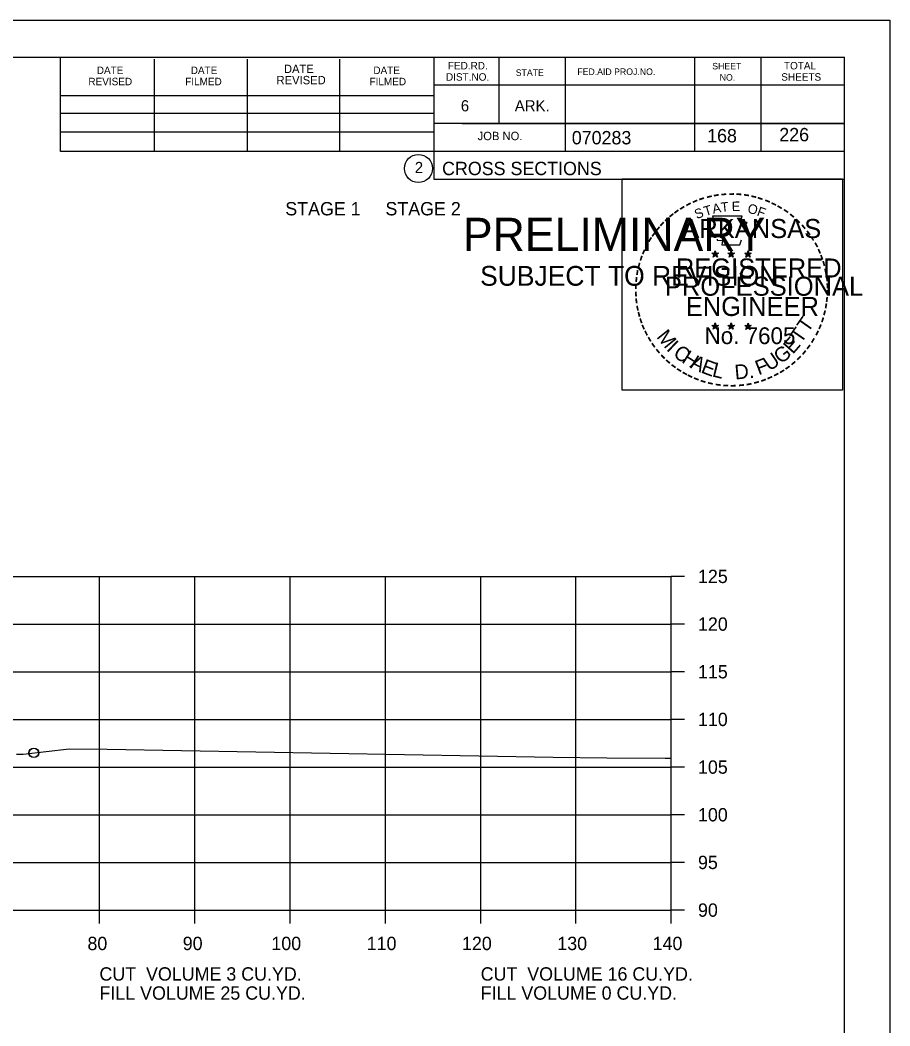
# Model space of a CAD drawing. Extents: x 1175611 to 1176402, y -433344 to -416213.
# Drawn here: x 1175852.6 to 1175943.9, y -428755.6 to -428650.1 of the extents above; entities that cross this region are included whole.
import ezdxf

# ---------------------------------------------------------------- set-up
doc = ezdxf.new("R2010")
doc.units = 0
for name, color, linetype in [('Default', 7, 'Continuous'), ('R_Axis', 7, 'Continuous'), ('R_Axis Annot', 7, 'Continuous'), ('R_Border', 7, 'Continuous'), ('R_Border Notes', 7, 'Continuous'), ('R_Border PE', 7, 'Continuous'), ('R_Border Prem', 7, 'Continuous'), ('R_Exist Surface', 7, 'Continuous'), ('R_Grid', 7, 'Continuous'), ('R_No Plot', 7, 'Continuous')]:
    doc.layers.add(name, color=color, linetype=linetype)

msp = doc.modelspace()

# ---------------------------------------------------------------- linework, layer by layer
at = {"layer": 'R_Axis'}
for p, q in [((1175920.97, -428743.45), (1175920.97, -428708.45)), ((1175922.37, -428708.45), (1175920.97, -428708.45)), ((1175922.37, -428713.45), (1175920.97, -428713.45)), ((1175922.37, -428718.45), (1175920.97, -428718.45)), ((1175922.37, -428723.45), (1175920.97, -428723.45)), ((1175922.37, -428728.45), (1175920.97, -428728.45)), ((1175922.37, -428733.45), (1175920.97, -428733.45)), ((1175922.37, -428738.45), (1175920.97, -428738.45)), ((1175640.97, -428743.45), (1175920.97, -428743.45)), ((1175860.97, -428744.85), (1175860.97, -428743.45)), ((1175870.97, -428744.85), (1175870.97, -428743.45)), ((1175880.97, -428744.85), (1175880.97, -428743.45)), ((1175890.97, -428744.85), (1175890.97, -428743.45)), ((1175900.97, -428744.85), (1175900.97, -428743.45)), ((1175910.97, -428744.85), (1175910.97, -428743.45)), ((1175920.97, -428744.85), (1175920.97, -428743.45)), ((1175922.37, -428743.45), (1175920.97, -428743.45))]:
    msp.add_line(p, q, dxfattribs=at)
at = {"layer": 'R_Border'}
for p, q in [((1175622.97, -428653.99), (1175939.15, -428653.99)), ((1175856.89, -428663.87), (1175856.89, -428653.99)), ((1175866.75, -428663.87), (1175866.75, -428654.19)), ((1175876.51, -428663.87), (1175876.51, -428654.19)), ((1175886.19, -428663.87), (1175886.19, -428654.19)), ((1175896.05, -428653.99), (1175896.05, -428666.79)), ((1175902.89, -428653.99), (1175902.89, -428660.93)), ((1175909.83, -428653.99), (1175909.83, -428663.87)), ((1175923.41, -428653.99), (1175923.41, -428663.87)), ((1175930.35, -428653.99), (1175930.35, -428663.87)), ((1175939.15, -428859.45), (1175939.15, -428653.99)), ((1175939.15, -428656.93), (1175896.05, -428656.93)), ((1175939.15, -428656.91), (1175939.15, -428656.91)), ((1175856.89, -428658.01), (1175896.05, -428658.01)), ((1175856.89, -428659.87), (1175896.05, -428659.87)), ((1175856.89, -428663.87), (1175856.89, -428661.81)), ((1175856.89, -428661.81), (1175896.05, -428661.81)), ((1175939.15, -428660.93), (1175896.05, -428660.93)), ((1175899.01, -428660.93), (1175939.15, -428660.93)), ((1175939.15, -428663.87), (1175856.89, -428663.87)), ((1175896.05, -428666.79), (1175939.15, -428666.79))]:
    msp.add_line(p, q, dxfattribs=at)
msp.add_circle((1175894.44, -428665.66), 1.47, dxfattribs=at)
at = {"layer": 'R_Border PE'}
for p, q in [((1175925.23, -428674.55), (1175925.58, -428674.66)), ((1175925.23, -428674.55), (1175925.49, -428674.59)), ((1175925.23, -428674.55), (1175925.47, -428674.67)), ((1175925.58, -428674.29), (1175925.54, -428674.54)), ((1175925.58, -428674.66), (1175925.58, -428674.29)), ((1175925.58, -428674.29), (1175925.63, -428674.54)), ((1175925.93, -428674.55), (1175925.58, -428674.66)), ((1175925.93, -428674.55), (1175925.64, -428674.59)), ((1175925.93, -428674.55), (1175925.73, -428674.65)), ((1175926.9, -428674.55), (1175927.25, -428674.66)), ((1175926.9, -428674.55), (1175927.16, -428674.59)), ((1175926.9, -428674.55), (1175927.14, -428674.67)), ((1175927.25, -428674.29), (1175927.21, -428674.54)), ((1175927.25, -428674.66), (1175927.25, -428674.29)), ((1175927.25, -428674.29), (1175927.3, -428674.54)), ((1175927.6, -428674.55), (1175927.25, -428674.66)), ((1175927.6, -428674.55), (1175927.31, -428674.59)), ((1175927.6, -428674.55), (1175927.4, -428674.65)), ((1175928.67, -428674.56), (1175929.02, -428674.67)), ((1175928.67, -428674.56), (1175928.92, -428674.6)), ((1175928.67, -428674.56), (1175928.91, -428674.68)), ((1175929.02, -428674.3), (1175928.98, -428674.56)), ((1175929.02, -428674.67), (1175929.02, -428674.3)), ((1175929.02, -428674.3), (1175929.07, -428674.55)), ((1175929.36, -428674.56), (1175929.02, -428674.67)), ((1175929.36, -428674.56), (1175929.08, -428674.61)), ((1175929.36, -428674.56), (1175929.16, -428674.66)), ((1175925.37, -428674.95), (1175925.58, -428674.66)), ((1175925.37, -428674.95), (1175925.49, -428674.71)), ((1175925.37, -428674.95), (1175925.58, -428674.74)), ((1175925.8, -428674.95), (1175925.58, -428674.66)), ((1175925.8, -428674.95), (1175925.58, -428674.74)), ((1175925.8, -428674.95), (1175925.66, -428674.66)), ((1175927.04, -428674.95), (1175927.25, -428674.66)), ((1175927.04, -428674.95), (1175927.16, -428674.71)), ((1175927.04, -428674.95), (1175927.25, -428674.74)), ((1175927.47, -428674.95), (1175927.25, -428674.66)), ((1175927.47, -428674.95), (1175927.25, -428674.74)), ((1175927.47, -428674.95), (1175927.33, -428674.66)), ((1175928.8, -428674.97), (1175929.02, -428674.67)), ((1175928.8, -428674.97), (1175928.93, -428674.72)), ((1175928.8, -428674.97), (1175929.02, -428674.75)), ((1175929.23, -428674.97), (1175929.02, -428674.67)), ((1175929.23, -428674.97), (1175929.02, -428674.75)), ((1175929.23, -428674.97), (1175929.09, -428674.67)), ((1175925.58, -428681.86), (1175925.54, -428682.12)), ((1175925.58, -428682.23), (1175925.58, -428681.86)), ((1175925.58, -428681.86), (1175925.63, -428682.11)), ((1175927.25, -428681.86), (1175927.21, -428682.12)), ((1175927.25, -428682.23), (1175927.25, -428681.86)), ((1175927.25, -428681.86), (1175927.3, -428682.11)), ((1175929.02, -428681.87), (1175928.97, -428682.13)), ((1175929.02, -428682.24), (1175929.02, -428681.87)), ((1175929.02, -428681.87), (1175929.06, -428682.12)), ((1175925.23, -428682.12), (1175925.58, -428682.23)), ((1175925.23, -428682.12), (1175925.48, -428682.16)), ((1175925.23, -428682.12), (1175925.47, -428682.24)), ((1175925.36, -428682.53), (1175925.58, -428682.23)), ((1175925.36, -428682.53), (1175925.49, -428682.28)), ((1175925.36, -428682.53), (1175925.58, -428682.31)), ((1175925.93, -428682.12), (1175925.58, -428682.23)), ((1175925.79, -428682.53), (1175925.58, -428682.23)), ((1175925.79, -428682.53), (1175925.58, -428682.31)), ((1175925.93, -428682.12), (1175925.64, -428682.17)), ((1175925.79, -428682.53), (1175925.66, -428682.24)), ((1175925.93, -428682.12), (1175925.72, -428682.22)), ((1175926.9, -428682.12), (1175927.25, -428682.23)), ((1175926.9, -428682.12), (1175927.15, -428682.16)), ((1175926.9, -428682.12), (1175927.14, -428682.24)), ((1175927.03, -428682.53), (1175927.25, -428682.23)), ((1175927.03, -428682.53), (1175927.16, -428682.28)), ((1175927.03, -428682.53), (1175927.25, -428682.31)), ((1175927.6, -428682.12), (1175927.25, -428682.23)), ((1175927.46, -428682.53), (1175927.25, -428682.23)), ((1175927.46, -428682.53), (1175927.25, -428682.31)), ((1175927.6, -428682.12), (1175927.31, -428682.17)), ((1175927.46, -428682.53), (1175927.32, -428682.24)), ((1175927.6, -428682.12), (1175927.39, -428682.22)), ((1175928.67, -428682.13), (1175929.02, -428682.24)), ((1175928.67, -428682.13), (1175928.92, -428682.17)), ((1175928.67, -428682.13), (1175928.9, -428682.25)), ((1175928.8, -428682.54), (1175929.02, -428682.24)), ((1175928.8, -428682.54), (1175928.93, -428682.29)), ((1175928.8, -428682.54), (1175929.01, -428682.32)), ((1175929.23, -428682.54), (1175929.01, -428682.32)), ((1175929.36, -428682.13), (1175929.02, -428682.24)), ((1175929.23, -428682.54), (1175929.02, -428682.24)), ((1175929.36, -428682.13), (1175929.08, -428682.18)), ((1175929.23, -428682.54), (1175929.09, -428682.25)), ((1175929.36, -428682.13), (1175929.16, -428682.23))]:
    msp.add_line(p, q, dxfattribs=at)
for points in [[(1175925.28, -428670.67), (1175925.54, -428671.49)], [(1175928.79, -428671.59), (1175928.93, -428671.31), (1175928.24, -428671.33), (1175928.39, -428670.67), (1175925.28, -428670.67)], [(1175925.77, -428673.09), (1175925.77, -428673.18), (1175926.33, -428673.2), (1175926.28, -428673.67), (1175928.15, -428673.67), (1175928.35, -428673.13)], [(1175925.58, -428674.29), (1175925.8, -428674.95), (1175925.23, -428674.55), (1175925.93, -428674.55), (1175925.37, -428674.95), (1175925.58, -428674.29)], [(1175927.25, -428674.29), (1175927.47, -428674.95), (1175926.9, -428674.55), (1175927.6, -428674.55), (1175927.04, -428674.95), (1175927.25, -428674.29)], [(1175929.02, -428674.3), (1175929.23, -428674.97), (1175928.67, -428674.56), (1175929.36, -428674.56), (1175928.8, -428674.97), (1175929.02, -428674.3)], [(1175925.58, -428681.86), (1175925.79, -428682.53), (1175925.23, -428682.12), (1175925.93, -428682.12), (1175925.36, -428682.53), (1175925.58, -428681.86)], [(1175927.25, -428681.86), (1175927.46, -428682.53), (1175926.9, -428682.12), (1175927.6, -428682.12), (1175927.03, -428682.53), (1175927.25, -428681.86)], [(1175929.02, -428681.87), (1175929.23, -428682.54), (1175928.67, -428682.13), (1175929.36, -428682.13), (1175928.8, -428682.54), (1175929.02, -428681.87)]]:
    msp.add_lwpolyline(points, dxfattribs=at)
for centre, radius in [((1175925.58, -428674.66), 0.172), ((1175925.58, -428674.66), 0.145), ((1175925.58, -428674.66), 0.116), ((1175925.58, -428674.66), 0.0991), ((1175927.25, -428674.66), 0.172), ((1175927.25, -428674.66), 0.145), ((1175927.25, -428674.66), 0.116), ((1175927.25, -428674.66), 0.0991), ((1175929.02, -428674.67), 0.172), ((1175929.02, -428674.67), 0.145), ((1175929.02, -428674.67), 0.116), ((1175925.58, -428674.66), 0.0747), ((1175925.58, -428674.66), 0.0495), ((1175925.58, -428674.66), 0.0296), ((1175927.25, -428674.66), 0.0747), ((1175927.25, -428674.66), 0.0495), ((1175927.25, -428674.66), 0.0296), ((1175929.02, -428674.67), 0.0991), ((1175929.02, -428674.67), 0.0747), ((1175929.02, -428674.67), 0.0495), ((1175929.02, -428674.67), 0.0296), ((1175925.58, -428682.23), 0.172), ((1175925.58, -428682.23), 0.145), ((1175925.58, -428682.23), 0.116), ((1175925.58, -428682.23), 0.0991), ((1175925.58, -428682.23), 0.0747), ((1175925.58, -428682.23), 0.0495), ((1175925.58, -428682.23), 0.0296), ((1175927.25, -428682.23), 0.172), ((1175927.25, -428682.23), 0.145), ((1175927.25, -428682.23), 0.116), ((1175927.25, -428682.23), 0.0991), ((1175927.25, -428682.23), 0.0747), ((1175927.25, -428682.23), 0.0495), ((1175927.25, -428682.23), 0.0296), ((1175929.01, -428682.24), 0.172), ((1175929.01, -428682.24), 0.145), ((1175929.01, -428682.24), 0.116), ((1175929.01, -428682.24), 0.0991), ((1175929.01, -428682.24), 0.0747), ((1175929.01, -428682.24), 0.0495), ((1175929.01, -428682.24), 0.0296)]:
    msp.add_circle(centre, radius, dxfattribs=at)
at = {"layer": 'R_Exist Surface'}
msp.add_lwpolyline([(1175852.28, -428727.08), (1175852.97, -428727.09), (1175857.79, -428726.54), (1175861.78, -428726.58), (1175908.58, -428727.42), (1175914.22, -428727.47), (1175920.34, -428727.53), (1175920.97, -428727.52)], dxfattribs=at)
at = {"layer": 'R_Grid'}
for p, q in [((1175640.97, -428708.45), (1175920.97, -428708.45)), ((1175860.97, -428743.45), (1175860.97, -428708.45)), ((1175870.97, -428743.45), (1175870.97, -428708.45)), ((1175880.97, -428743.45), (1175880.97, -428708.45)), ((1175890.97, -428743.45), (1175890.97, -428708.45)), ((1175900.97, -428743.45), (1175900.97, -428708.45)), ((1175910.97, -428743.45), (1175910.97, -428708.45)), ((1175920.97, -428743.45), (1175920.97, -428708.45)), ((1175640.97, -428713.45), (1175920.97, -428713.45)), ((1175640.97, -428718.45), (1175920.97, -428718.45)), ((1175640.97, -428723.45), (1175920.97, -428723.45)), ((1175640.97, -428728.45), (1175920.97, -428728.45)), ((1175640.97, -428733.45), (1175920.97, -428733.45)), ((1175640.97, -428738.45), (1175920.97, -428738.45)), ((1175640.97, -428743.45), (1175920.97, -428743.45))]:
    msp.add_line(p, q, dxfattribs=at)
at = {"layer": 'R_No Plot'}
msp.add_line((1175610.57, -428650.1), (1175943.91, -428650.1), dxfattribs=at)
for points in [[(1175610.57, -428650.1), (1175943.91, -428650.1), (1175943.91, -428863.44), (1175610.57, -428863.44)], [(1175915.82, -428666.76), (1175938.92, -428666.76), (1175938.92, -428688.91), (1175915.82, -428688.91)]]:
    msp.add_lwpolyline(points, close=True, dxfattribs=at)
for centre in [(1175854.07, -428726.96), (1175854.1, -428726.96)]:
    msp.add_circle(centre, 0.5, dxfattribs=at)

# ---------------------------------------------------------------- texts
at = {"layer": 'Default'}
for s, p in [('STAGE 1     STAGE 2', (1175880.47, -428670.58)), ('CUT  VOLUME 3 CU.YD.', (1175860.97, -428750.85)), ('CUT  VOLUME 16 CU.YD.', (1175900.97, -428750.85)), ('FILL VOLUME 25 CU.YD.', (1175860.97, -428752.85)), ('FILL VOLUME 0 CU.YD.', (1175900.97, -428752.85))]:
    msp.add_text(s, height=1.4, dxfattribs=at).set_placement(p)
at = {"layer": 'R_Axis Annot'}
for s, p in [('125', (1175923.77, -428709.15)), ('120', (1175923.77, -428714.15)), ('115', (1175923.77, -428719.15)), ('110', (1175923.77, -428724.15)), ('105', (1175923.77, -428729.15)), ('100', (1175923.77, -428734.15)), ('95', (1175923.77, -428739.15)), ('90', (1175923.77, -428744.15)), ('80', (1175859.71, -428747.65)), ('90', (1175869.71, -428747.65)), ('100', (1175879.01, -428747.65)), ('110', (1175889.01, -428747.65)), ('120', (1175899.01, -428747.65)), ('130', (1175909.01, -428747.65)), ('140', (1175919.01, -428747.65))]:
    msp.add_text(s, height=1.4, dxfattribs=at).set_placement(p)
at = {"layer": 'R_Border'}
for s, height, p in [('FED.RD.', 0.782, (1175897.53, -428655.27)), ('TOTAL', 0.782, (1175932.79, -428655.27)), ('DATE', 0.782, (1175860.69, -428655.75)), ('DATE', 0.782, (1175870.55, -428655.75)), ('DATE', 0.879, (1175880.33, -428655.65)), ('DATE', 0.782, (1175889.71, -428655.75)), ('STATE', 0.684, (1175904.65, -428655.95)), ('FED.AID PROJ.NO.', 0.684, (1175911.11, -428655.85)), ('SHEET', 0.684, (1175925.27, -428655.27)), ('REVISED', 0.782, (1175859.81, -428656.93)), ('FILMED', 0.782, (1175869.97, -428656.93)), ('REVISED', 0.879, (1175879.55, -428656.83)), ('FILMED', 0.782, (1175889.31, -428656.93)), ('DIST.NO.', 0.782, (1175897.33, -428656.45)), ('NO.', 0.684, (1175926.05, -428656.45)), ('SHEETS', 0.782, (1175932.51, -428656.45)), ('6', 1.17, (1175898.89, -428659.67)), ('ARK.', 1.172, (1175904.55, -428659.67)), ('JOB NO.', 0.879, (1175900.65, -428662.69)), ('070283', 1.4, (1175910.53, -428663.13)), ('2', 1.17, (1175894.06, -428666.14)), ('CROSS SECTIONS', 1.4, (1175896.92, -428666.36))]:
    msp.add_text(s, height=height, rotation=360, dxfattribs=at).set_placement(p)
at = {"layer": 'R_Border Notes'}
for s, p in [('168', (1175924.73, -428662.92)), ('226', (1175932.3, -428662.81))]:
    msp.add_text(s, height=1.4, dxfattribs=at).set_placement(p)
at = {"layer": 'R_Border PE'}
for s, height, rotation, p in [('-', 1.6, 28.7918, (1175922.76, -428670.13)), ('-', 1.6, 24.3072, (1175923.39, -428669.81)), ('-', 1.6, 19.1761, (1175924.02, -428669.54)), ('-', 1.6, 13.6301, (1175924.77, -428669.3)), ('-', 1.6, 10.2193, (1175925.45, -428669.14)), ('T', 1, 6.0228, (1175926.22, -428670.24)), ('-', 1.6, 5.8968, (1175926.18, -428669.03)), ('-', 1.6, 0.1862, (1175926.95, -428668.96)), ('E', 1, 0.8323, (1175927.32, -428670.13)), ('-', 1.6, 357.743, (1175927.67, -428668.97)), ('-', 1.6, 352.1617, (1175928.42, -428669.02)), ('-', 1.6, 347.2049, (1175929.14, -428669.14)), ('-', 1.6, 342.3362, (1175929.77, -428669.29)), ('-', 1.6, 337.8551, (1175930.51, -428669.52)), ('-', 1.6, 334.1211, (1175931.14, -428669.79)), ('-', 1.6, 38.9507, (1175921.1, -428671.27)), ('-', 1.6, 36.2317, (1175921.58, -428670.89)), ('-', 1.6, 34.0636, (1175922.16, -428670.5)), ('S', 1, 21.594, (1175923.63, -428670.99)), ('T', 1, 16.4036, (1175924.54, -428670.66)), ('A', 1, 11.2132, (1175925.37, -428670.41)), ('O', 1, 350.4515, (1175928.93, -428670.34)), ('F', 1, 340.0707, (1175929.88, -428670.57)), ('-', 1.6, 329.6409, (1175931.72, -428670.07)), ('-', 1.6, 325.8627, (1175932.36, -428670.43)), ('-', 1.6, 48.423, (1175920.22, -428672.16)), ('-', 1.6, 42.9622, (1175920.67, -428671.69)), ('ARKANSAS', 2, 360, (1175922.13, -428672.96)), ('-', 1.6, 320.5297, (1175932.97, -428670.86)), ('-', 1.6, 315.5786, (1175933.57, -428671.35)), ('-', 1.6, 54.2325, (1175919.41, -428673.22)), ('-', 1.6, 50.6142, (1175919.82, -428672.65)), ('-', 1.6, 309.8797, (1175934.14, -428671.9)), ('-', 1.6, 306.6522, (1175934.66, -428672.5)), ('-', 1.6, 62.8713, (1175918.77, -428674.36)), ('-', 1.6, 58.0706, (1175919.08, -428673.74)), ('-', 1.4, 303.6753, (1175935.15, -428673.07)), ('-', 1.6, 299.6684, (1175935.47, -428673.67)), ('-', 1.6, 67.7743, (1175918.51, -428674.97)), ('-', 1.6, 294.6628, (1175935.79, -428674.28)), ('-', 1.6, 75.461, (1175918.09, -428676.31)), ('-', 1.6, 72.3945, (1175918.29, -428675.6)), ('REGISTERED', 2, 360, (1175921.45, -428677.1)), ('DWB', 0.01, 360, (1175925.57, -428674.66)), ('DWB', 0.01, 360, (1175927.24, -428674.66)), ('DWB', 0.01, 360, (1175929, -428674.67)), ('-', 1.6, 290.5728, (1175936.05, -428674.86)), ('-', 1.6, 285.1233, (1175936.28, -428675.44)), ('-', 1.6, 81.2013, (1175917.96, -428677.03)), ('-', 1.6, 280.5493, (1175936.48, -428676.18)), ('-', 1.6, 85.1863, (1175917.89, -428677.72)), ('PROFESSIONAL', 2, 360, (1175920.3, -428679.01)), ('-', 1.6, 276.5962, (1175936.65, -428676.95)), ('-', 1.6, 274.3301, (1175936.71, -428677.67)), ('-', 1.6, 94.1959, (1175917.9, -428679.14)), ('-', 1.6, 89.0622, (1175917.86, -428678.42)), ('-', 1.6, 269.9407, (1175936.74, -428678.31)), ('-', 1.6, 98.9479, (1175917.97, -428679.81)), ('ENGINEER', 2, 360, (1175922.49, -428681.13)), ('-', 1.6, 260.9953, (1175936.65, -428679.63)), ('-', 1.6, 263.5172, (1175936.72, -428678.97)), ('-', 1.6, 101.7149, (1175918.1, -428680.54)), ('-', 1.6, 105.4578, (1175918.27, -428681.14)), ('-', 1.6, 255.7626, (1175936.54, -428680.3)), ('-', 1.6, 109.0874, (1175918.48, -428681.77)), ('T', 1.54, 55.055, (1175935.3, -428682.97)), ('-', 1.6, 252.8681, (1175936.36, -428681.02)), ('-', 1.6, 114.0643, (1175918.73, -428682.37)), ('-', 1.6, 115.7289, (1175919.04, -428682.98)), ('M', 1.54, 308.9175, (1175919.35, -428683.34)), ('No. 7605', 1.757, 360, (1175924.46, -428684.08)), ('DWB', 0.01, 360, (1175925.56, -428682.23)), ('DWB', 0.01, 360, (1175927.23, -428682.24)), ('DWB', 0.01, 360, (1175929, -428682.24)), ('T', 1.54, 55.055, (1175934.57, -428684.09)), ('-', 1.6, 244.6197, (1175935.87, -428682.33)), ('-', 1.6, 247.8887, (1175936.14, -428681.7)), ('-', 1.6, 120.4471, (1175919.4, -428683.57)), ('-', 1.6, 125.8934, (1175919.8, -428684.13)), ('I', 1.54, 316.4636, (1175920.39, -428684.66)), ('E', 1.54, 48.7313, (1175933.72, -428685.21)), ('-', 1.6, 239.0712, (1175935.48, -428683.08)), ('-', 1.6, 130.7181, (1175920.26, -428684.68)), ('C', 1.54, 324.0197, (1175921.06, -428685.28)), ('H', 1.54, 327.5342, (1175921.97, -428685.94)), ('U', 1.54, 34.4052, (1175931.27, -428686.97)), ('G', 1.54, 38.2173, (1175932.47, -428686.23)), ('-', 1.6, 231.2538, (1175934.65, -428684.3)), ('-', 1.6, 233.8452, (1175935.08, -428683.73)), ('-', 1.6, 134.2238, (1175920.78, -428685.23)), ('-', 1.6, 138.9338, (1175921.3, -428685.69)), ('-', 1.6, 144.6463, (1175921.86, -428686.1)), ('A', 1.54, 332.5513, (1175922.83, -428686.47)), ('E', 1.54, 339.2068, (1175923.99, -428687.04)), ('L', 1.54, 346.2929, (1175925.18, -428687.46)), ('D.', 1.54, 5.2602, (1175927.68, -428687.8)), ('F', 1.54, 20.8202, (1175930.13, -428687.36)), ('-', 1.6, 221.0851, (1175933.65, -428685.37)), ('-', 1.6, 225.7653, (1175934.17, -428684.86)), ('-', 1.6, 148.0898, (1175922.42, -428686.47)), ('-', 1.6, 151.5704, (1175923, -428686.79)), ('-', 1.6, 207.3568, (1175932.01, -428686.57)), ('-', 1.6, 212.2491, (1175932.56, -428686.23)), ('-', 1.6, 215.7363, (1175933.1, -428685.84)), ('-', 1.6, 154.6002, (1175923.52, -428687.04)), ('-', 1.6, 158.5612, (1175924.15, -428687.29)), ('-', 1.6, 162.7983, (1175924.83, -428687.51)), ('-', 1.6, 167.5555, (1175925.55, -428687.67)), ('-', 1.6, 173.1155, (1175926.32, -428687.78)), ('-', 1.6, 185.8167, (1175928.62, -428687.74)), ('-', 1.6, 191.2858, (1175929.36, -428687.61)), ('-', 1.6, 195.4743, (1175930.09, -428687.41)), ('-', 1.6, 200.7184, (1175930.76, -428687.17)), ('-', 1.6, 204.2516, (1175931.38, -428686.89)), ('-', 1.6, 176.5183, (1175927.07, -428687.83)), ('-', 1.6, 181.5918, (1175927.81, -428687.82))]:
    msp.add_text(s, height=height, rotation=rotation, dxfattribs=at).set_placement(p)
at = {"layer": 'R_Border Prem'}
for s, height, p in [('PRELIMINARY', 3.5, (1175899.1, -428674.33)), ('DWB', 0.01, (1175899.85, -428672.48)), ('SUBJECT TO REVISION', 2.0751, (1175900.91, -428677.96))]:
    msp.add_text(s, height=height, rotation=360, dxfattribs=at).set_placement(p)

doc.saveas('drawing.dxf')
